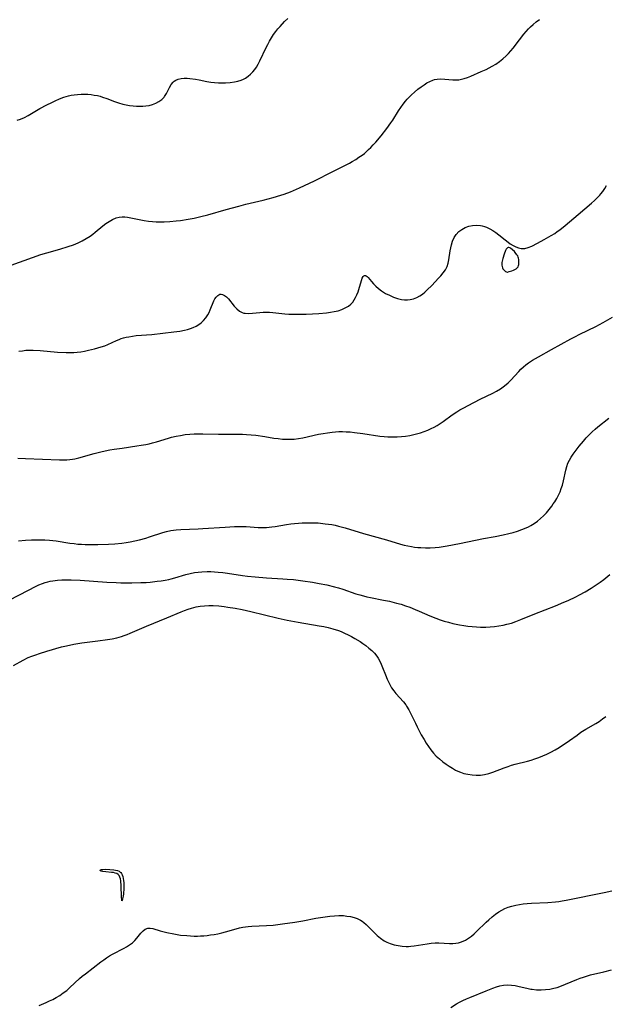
# Model space of a CAD drawing. Header units: inches. Extents: x 1073367 to 1082519, y 1569854 to 1574957.
# Tile 560 of 565: x 1080926 to 1081169, y 1573608 to 1574017. Entities that reach past the tile are written whole.
import ezdxf

# ---------------------------------------------------------------- set-up
doc = ezdxf.new("R2010")
doc.units = ezdxf.units.IN
doc.header["$MEASUREMENT"] = 0
doc.layers.add('CGG_CurvaNivelLidar_v1', color=7, linetype='Continuous', lineweight=30, true_color=0x008008)

msp = doc.modelspace()

# ---------------------------------------------------------------- linework, layer by layer
at = {"layer": 'CGG_CurvaNivelLidar_v1'}
for points in [[(1080922.5065, 1573915.055, 80.5), (1080931.4158, 1573918.2475, 80.5), (1080934.7994, 1573919.3917, 80.5), (1080937.3557, 1573920.1765, 80.5), (1080942.6642, 1573921.6728, 80.5), (1080946.1726, 1573922.7435, 80.5), (1080948.3517, 1573923.5017, 80.5), (1080950.2595, 1573924.2712, 80.5), (1080951.9948, 1573925.1015, 80.5), (1080953.6685, 1573926.0363, 80.5), (1080955.2718, 1573927.0742, 80.5), (1080956.3367, 1573927.8527, 80.5), (1080957.3717, 1573928.6653, 80.5), (1080960.6009, 1573931.2942, 80.5), (1080961.8562, 1573932.2273, 80.5), (1080963.1242, 1573933.0841, 80.5), (1080964.5648, 1573933.9323, 80.5), (1080966.0389, 1573934.592, 80.5), (1080967.272, 1573934.9366, 80.5), (1080968.5334, 1573935.091, 80.5), (1080969.6841, 1573935.0636, 80.5), (1080970.8536, 1573934.9169, 80.5), (1080972.1619, 1573934.6699, 80.5), (1080976.2842, 1573933.7612, 80.5), (1080977.7316, 1573933.5024, 80.5), (1080979.5289, 1573933.2645, 80.5), (1080981.1297, 1573933.1232, 80.5), (1080982.7449, 1573933.0377, 80.5), (1080984.3701, 1573933.0031, 80.5), (1080986.0014, 1573933.0174, 80.5), (1080988.4184, 1573933.1302, 80.5), (1080990.9309, 1573933.367, 80.5), (1080992.7854, 1573933.6046, 80.5), (1080995.9862, 1573934.1127, 80.5), (1080998.4091, 1573934.5705, 80.5), (1081001.1844, 1573935.187, 80.5), (1081004.1974, 1573935.9479, 80.5), (1081011.7874, 1573938.0931, 80.5), (1081016.9703, 1573939.5078, 80.5), (1081019.9555, 1573940.2692, 80.5), (1081027.1267, 1573942.0275, 80.5), (1081031.2371, 1573943.1009, 80.5), (1081034.4505, 1573944.0516, 80.5), (1081035.8597, 1573944.5154, 80.5), (1081038.3882, 1573945.4537, 80.5), (1081039.6465, 1573945.9741, 80.5), (1081042.1393, 1573947.076, 80.5), (1081048.4422, 1573949.9936, 80.5), (1081056.0377, 1573953.8428, 80.5), (1081060.1755, 1573955.9044, 80.5), (1081062.9341, 1573957.3599, 80.5), (1081064.096, 1573958.0158, 80.5), (1081065.5046, 1573958.8639, 80.5), (1081066.8795, 1573959.7585, 80.5), (1081068.2143, 1573960.7054, 80.5), (1081069.1089, 1573961.3947, 80.5), (1081069.9773, 1573962.1155, 80.5), (1081070.8964, 1573962.9438, 80.5), (1081071.7846, 1573963.8073, 80.5), (1081072.8298, 1573964.8974, 80.5), (1081073.8432, 1573966.0218, 80.5), (1081076.0645, 1573968.671, 80.5), (1081078.4505, 1573971.725, 80.5), (1081080.1258, 1573974.0269, 80.5), (1081080.8705, 1573975.1568, 80.5), (1081083.2789, 1573979.0568, 80.5), (1081084.2098, 1573980.4615, 80.5), (1081085.1956, 1573981.8242, 80.5), (1081086.2437, 1573983.1327, 80.5), (1081086.8911, 1573983.8697, 80.5), (1081087.5617, 1573984.5826, 80.5), (1081088.6714, 1573985.6708, 80.5), (1081089.9943, 1573986.8664, 80.5), (1081091.3508, 1573988.0008, 80.5), (1081092.7323, 1573989.0654, 80.5), (1081093.8867, 1573989.879, 80.5), (1081095.0581, 1573990.615, 80.5), (1081096.2518, 1573991.2493, 80.5), (1081097.4747, 1573991.7522, 80.5), (1081098.2819, 1573991.9912, 80.5), (1081099.373, 1573992.1921, 80.5), (1081100.8924, 1573992.2701, 80.5), (1081102.5089, 1573992.1863, 80.5), (1081105.7773, 1573991.902, 80.5), (1081107.0298, 1573991.8792, 80.5), (1081108.2778, 1573991.9621, 80.5), (1081109.4245, 1573992.1567, 80.5), (1081110.5611, 1573992.4532, 80.5), (1081111.9315, 1573992.9219, 80.5), (1081113.3017, 1573993.4681, 80.5), (1081117.6159, 1573995.3132, 80.5), (1081119.7241, 1573996.2731, 80.5), (1081120.9371, 1573996.8852, 80.5), (1081122.133, 1573997.5377, 80.5), (1081123.6791, 1573998.4713, 80.5), (1081125.1671, 1573999.5013, 80.5), (1081126.5902, 1574000.6241, 80.5), (1081127.9422, 1574001.8355, 80.5), (1081128.9906, 1574002.8927, 80.5), (1081129.906, 1574003.9074, 80.5), (1081130.8758, 1574005.0801, 80.5), (1081133.5147, 1574008.5355, 80.5), (1081135.361, 1574010.8396, 80.5), (1081136.3204, 1574011.9534, 80.5), (1081137.3066, 1574013.0339, 80.5), (1081138.1021, 1574013.8506, 80.5), (1081139.1953, 1574014.8703, 80.5), (1081140.4983, 1574015.9466, 80.5), (1081141.8522, 1574016.9566, 80.5)], [(1080925.0204, 1573975.1214, 81), (1080926.4213, 1573975.6481, 81), (1080927.9938, 1573976.3396, 81), (1080929.6164, 1573977.1843, 81), (1080934.4319, 1573979.9743, 81), (1080937.3407, 1573981.5532, 81), (1080939.3614, 1573982.5709, 81), (1080940.826, 1573983.2541, 81), (1080942.6084, 1573984.0094, 81), (1080944.4144, 1573984.6737, 81), (1080946.2466, 1573985.2213, 81), (1080947.437, 1573985.4969, 81), (1080948.6377, 1573985.7092, 81), (1080950.0965, 1573985.8796, 81), (1080951.5629, 1573985.9626, 81), (1080952.9289, 1573985.9666, 81), (1080954.2941, 1573985.9058, 81), (1080955.6551, 1573985.7836, 81), (1080956.9783, 1573985.6048, 81), (1080958.2904, 1573985.3605, 81), (1080959.3811, 1573985.0991, 81), (1080960.4595, 1573984.7876, 81), (1080962.1687, 1573984.1968, 81), (1080965.45, 1573982.9433, 81), (1080967.0511, 1573982.3835, 81), (1080968.8505, 1573981.8607, 81), (1080970.2321, 1573981.5469, 81), (1080971.6214, 1573981.3087, 81), (1080973.0787, 1573981.1406, 81), (1080974.5306, 1573981.0454, 81), (1080975.9691, 1573981.0126, 81), (1080977.1884, 1573981.033, 81), (1080978.3863, 1573981.1149, 81), (1080979.7852, 1573981.3213, 81), (1080981.1289, 1573981.6612, 81), (1080982.5338, 1573982.2071, 81), (1080983.83, 1573982.9157, 81), (1080984.994, 1573983.7725, 81), (1080985.994, 1573984.7721, 81), (1080986.2121, 1573985.042, 81), (1080986.9994, 1573986.2339, 81), (1080988.2836, 1573988.744, 81), (1080988.9412, 1573989.921, 81), (1080989.7166, 1573990.9465, 81), (1080990.2231, 1573991.4155, 81), (1080990.8528, 1573991.8322, 81), (1080991.8777, 1573992.2569, 81), (1080993.0189, 1573992.5095, 81), (1080994.2492, 1573992.6198, 81), (1080995.5456, 1573992.6107, 81), (1080996.6116, 1573992.5318, 81), (1080999.0397, 1573992.2121, 81), (1081000.5856, 1573991.9224, 81), (1081003.7413, 1573991.2683, 81), (1081005.3485, 1573990.9898, 81), (1081006.9599, 1573990.7949, 81), (1081008.5813, 1573990.6823, 81), (1081010.0189, 1573990.6474, 81), (1081011.4507, 1573990.6691, 81), (1081013.3559, 1573990.7889, 81), (1081015.2184, 1573991.0398, 81), (1081016.617, 1573991.3511, 81), (1081017.9618, 1573991.7847, 81), (1081018.8787, 1573992.179, 81), (1081019.7551, 1573992.6474, 81), (1081020.8781, 1573993.4058, 81), (1081021.9157, 1573994.2884, 81), (1081022.7869, 1573995.1905, 81), (1081023.5874, 1573996.1726, 81), (1081024.3176, 1573997.225, 81), (1081025.0607, 1573998.4862, 81), (1081025.7432, 1573999.805, 81), (1081028.3843, 1574005.3821, 81), (1081028.9784, 1574006.5638, 81), (1081029.7432, 1574007.9813, 81), (1081030.5591, 1574009.3678, 81), (1081031.4326, 1574010.7156, 81), (1081032.301, 1574011.9251, 81), (1081033.2249, 1574013.0908, 81), (1081034.1165, 1574014.1176, 81), (1081036.0002, 1574016.0836, 81), (1081037.3162, 1574017.3528, 81)], [(1080925.7291, 1573879.2613, 80), (1080927.1672, 1573879.5042, 80), (1080928.6113, 1573879.6703, 80), (1080930.1016, 1573879.7453, 80), (1080931.598, 1573879.7355, 80), (1080934.6041, 1573879.5454, 80), (1080941.7404, 1573878.9429, 80), (1080945.287, 1573878.7493, 80), (1080946.8727, 1573878.727, 80), (1080948.45, 1573878.7739, 80), (1080949.9512, 1573878.9012, 80), (1080951.4409, 1573879.1013, 80), (1080952.917, 1573879.3624, 80), (1080954.5965, 1573879.7234, 80), (1080957.0772, 1573880.3298, 80), (1080959.8372, 1573881.0612, 80), (1080961.3395, 1573881.5411, 80), (1080962.6459, 1573882.0637, 80), (1080966.2419, 1573883.7262, 80), (1080967.286, 1573884.1695, 80), (1080968.1666, 1573884.5026, 80), (1080969.0635, 1573884.7939, 80), (1080970.1979, 1573885.0876, 80), (1080971.3572, 1573885.3216, 80), (1080972.8722, 1573885.5603, 80), (1080974.4135, 1573885.7471, 80), (1080980.9151, 1573886.2969, 80), (1080989.9693, 1573887.2936, 80), (1080992.561, 1573887.654, 80), (1080994.4638, 1573888.0072, 80), (1080995.7031, 1573888.3049, 80), (1080996.908, 1573888.6665, 80), (1080998.0692, 1573889.1056, 80), (1080999.2377, 1573889.6678, 80), (1081000.3362, 1573890.3317, 80), (1081001.3532, 1573891.0981, 80), (1081002.3949, 1573892.0915, 80), (1081003.3168, 1573893.1939, 80), (1081004.1175, 1573894.3816, 80), (1081004.6812, 1573895.4011, 80), (1081005.1725, 1573896.444, 80), (1081006.6902, 1573900.2059, 80), (1081007.1044, 1573901.0374, 80), (1081007.5615, 1573901.7574, 80), (1081008.249, 1573902.4807, 80), (1081009.1716, 1573902.912, 80), (1081009.6996, 1573902.9457, 80), (1081010.2408, 1573902.8513, 80), (1081011.0836, 1573902.4763, 80), (1081011.8983, 1573901.8654, 80), (1081012.647, 1573901.0842, 80), (1081015.0991, 1573897.955, 80), (1081016.1262, 1573896.8452, 80), (1081017.2718, 1573895.9211, 80), (1081018.4008, 1573895.346, 80), (1081019.0515, 1573895.1414, 80), (1081019.6486, 1573895.0201, 80), (1081021.1968, 1573894.9243, 80), (1081022.6564, 1573895.0195, 80), (1081025.7343, 1573895.3802, 80), (1081027.0987, 1573895.4799, 80), (1081028.4929, 1573895.5098, 80), (1081029.768, 1573895.4704, 80), (1081031.0576, 1573895.3813, 80), (1081036.0986, 1573894.8575, 80), (1081037.8045, 1573894.71, 80), (1081039.1112, 1573894.6384, 80), (1081041.0629, 1573894.6074, 80), (1081043.0225, 1573894.643, 80), (1081044.9862, 1573894.72, 80), (1081050.2379, 1573894.9995, 80), (1081053.4486, 1573895.2713, 80), (1081055.0173, 1573895.4695, 80), (1081056.548, 1573895.726, 80), (1081058.2353, 1573896.1174, 80), (1081059.7684, 1573896.6246, 80), (1081061.2006, 1573897.2528, 80), (1081062.4595, 1573897.9686, 80), (1081063.5623, 1573898.837, 80), (1081064.2914, 1573899.6497, 80), (1081064.922, 1573900.5621, 80), (1081065.4778, 1573901.5463, 80), (1081066.0475, 1573902.7404, 80), (1081066.5381, 1573903.9721, 80), (1081066.8513, 1573904.9067, 80), (1081067.91, 1573908.6085, 80), (1081068.2528, 1573909.5791, 80), (1081068.6358, 1573910.3125, 80), (1081068.8964, 1573910.6047, 80), (1081069.2002, 1573910.7677, 80), (1081069.5267, 1573910.7686, 80), (1081069.8451, 1573910.6357, 80), (1081070.2512, 1573910.3301, 80), (1081070.6805, 1573909.8955, 80), (1081072.0593, 1573908.2, 80), (1081072.888, 1573907.2316, 80), (1081073.8858, 1573906.2265, 80), (1081075.0081, 1573905.2563, 80), (1081076.2356, 1573904.3469, 80), (1081077.0682, 1573903.8095, 80), (1081077.9319, 1573903.3092, 80), (1081079.5227, 1573902.5014, 80), (1081081.1745, 1573901.7696, 80), (1081082.8577, 1573901.1615, 80), (1081084.5642, 1573900.7387, 80), (1081085.7651, 1573900.5889, 80), (1081086.9633, 1573900.5708, 80), (1081088.1473, 1573900.6934, 80), (1081089.5708, 1573901.0481, 80), (1081090.9433, 1573901.607, 80), (1081092.0876, 1573902.2405, 80), (1081093.1852, 1573902.9878, 80), (1081094.2366, 1573903.8286, 80), (1081095.2236, 1573904.7249, 80), (1081097.0876, 1573906.5952, 80), (1081099.897, 1573909.5394, 80), (1081100.882, 1573910.6176, 80), (1081101.8942, 1573911.8425, 80), (1081102.7776, 1573913.1185, 80), (1081103.4805, 1573914.4699, 80), (1081103.9313, 1573915.7866, 80), (1081104.235, 1573917.1645, 80), (1081104.7481, 1573920.9384, 80), (1081104.9575, 1573922.1946, 80), (1081105.2333, 1573923.4304, 80), (1081105.7355, 1573924.9976, 80), (1081106.4175, 1573926.4644, 80), (1081107.2792, 1573927.7706, 80), (1081108.3155, 1573928.9166, 80), (1081109.5122, 1573929.8711, 80), (1081110.9385, 1573930.6366, 80), (1081112.4517, 1573931.1511, 80), (1081114.0412, 1573931.4535, 80), (1081115.6704, 1573931.5479, 80), (1081117.3069, 1573931.4217, 80), (1081117.9903, 1573931.2958, 80), (1081118.9324, 1573931.0431, 80), (1081119.8618, 1573930.7108, 80), (1081121.1626, 1573930.1218, 80), (1081122.4282, 1573929.4181, 80), (1081123.6499, 1573928.6161, 80), (1081124.9771, 1573927.6092, 80), (1081127.525, 1573925.4976, 80), (1081128.7933, 1573924.5077, 80), (1081129.6986, 1573923.875, 80), (1081130.8254, 1573923.1654, 80), (1081131.9565, 1573922.5688, 80), (1081133.0964, 1573922.1306, 80), (1081134.2503, 1573921.9041, 80), (1081135.6824, 1573921.9666, 80), (1081137.1391, 1573922.3313, 80), (1081138.6175, 1573922.912, 80), (1081140.9626, 1573924.0653, 80), (1081143.7562, 1573925.5867, 80), (1081146.6542, 1573927.2474, 80), (1081148.1179, 1573928.1568, 80), (1081149.2177, 1573928.9087, 80), (1081150.2962, 1573929.7028, 80), (1081152.4484, 1573931.4229, 80), (1081157.8142, 1573936.0596, 80), (1081163.4379, 1573940.7606, 80), (1081164.6178, 1573941.8163, 80), (1081165.7493, 1573942.9086, 80), (1081166.8139, 1573944.0528, 80), (1081167.2934, 1573944.6231, 80), (1081168.0374, 1573945.5905, 80), (1081168.8683, 1573946.8035, 80), (1081169.6311, 1573948.0597, 80)], [(1080925.3251, 1573834.8512, 79.5), (1080928.4163, 1573834.7863, 79.5), (1080942.5385, 1573834.2195, 79.5), (1080944.0732, 1573834.2014, 79.5), (1080945.5971, 1573834.2368, 79.5), (1080946.8061, 1573834.3181, 79.5), (1080948.0051, 1573834.4583, 79.5), (1080948.995, 1573834.6271, 79.5), (1080950.5805, 1573834.9909, 79.5), (1080956.965, 1573836.863, 79.5), (1080958.6395, 1573837.2954, 79.5), (1080960.2314, 1573837.666, 79.5), (1080963.4473, 1573838.3129, 79.5), (1080965.2859, 1573838.6317, 79.5), (1080968.5177, 1573839.1251, 79.5), (1080974.6724, 1573839.9652, 79.5), (1080976.5262, 1573840.2575, 79.5), (1080978.3686, 1573840.599, 79.5), (1080979.7877, 1573840.9091, 79.5), (1080981.1965, 1573841.2597, 79.5), (1080982.8528, 1573841.7228, 79.5), (1080987.7928, 1573843.2021, 79.5), (1080989.1172, 1573843.5593, 79.5), (1080990.9754, 1573843.9971, 79.5), (1080992.8472, 1573844.3669, 79.5), (1080994.73, 1573844.6662, 79.5), (1080996.6216, 1573844.8863, 79.5), (1080998.5145, 1573845.0144, 79.5), (1081000.3149, 1573845.0496, 79.5), (1081002.1138, 1573845.0304, 79.5), (1081008.5075, 1573844.8481, 79.5), (1081015.0239, 1573844.8766, 79.5), (1081018.4898, 1573844.8432, 79.5), (1081020.2485, 1573844.761, 79.5), (1081022.1391, 1573844.6104, 79.5), (1081024.0242, 1573844.4066, 79.5), (1081027.7727, 1573843.8851, 79.5), (1081031.5971, 1573843.2701, 79.5), (1081033.3582, 1573843.0262, 79.5), (1081035.1191, 1573842.8398, 79.5), (1081036.8796, 1573842.7369, 79.5), (1081038.4641, 1573842.7387, 79.5), (1081040.0274, 1573842.8393, 79.5), (1081041.7741, 1573843.0615, 79.5), (1081043.5134, 1573843.3721, 79.5), (1081050.0747, 1573844.8137, 79.5), (1081051.9584, 1573845.1713, 79.5), (1081053.8505, 1573845.4819, 79.5), (1081055.7507, 1573845.726, 79.5), (1081057.1335, 1573845.849, 79.5), (1081058.5192, 1573845.9219, 79.5), (1081060.0466, 1573845.9409, 79.5), (1081061.5743, 1573845.8954, 79.5), (1081063.2689, 1573845.7726, 79.5), (1081064.963, 1573845.5953, 79.5), (1081068.5068, 1573845.1445, 79.5), (1081075.5137, 1573844.0992, 79.5), (1081077.2887, 1573843.8909, 79.5), (1081078.8911, 1573843.765, 79.5), (1081080.7922, 1573843.7109, 79.5), (1081082.6922, 1573843.7506, 79.5), (1081084.4659, 1573843.8666, 79.5), (1081086.2308, 1573844.0584, 79.5), (1081087.9822, 1573844.3318, 79.5), (1081089.1248, 1573844.5615, 79.5), (1081090.7512, 1573844.9608, 79.5), (1081092.3563, 1573845.4332, 79.5), (1081093.9374, 1573845.9736, 79.5), (1081095.4898, 1573846.5821, 79.5), (1081096.7766, 1573847.1546, 79.5), (1081098.032, 1573847.789, 79.5), (1081099.3158, 1573848.5313, 79.5), (1081100.5675, 1573849.3346, 79.5), (1081101.7966, 1573850.1806, 79.5), (1081105.5878, 1573852.8935, 79.5), (1081107.5283, 1573854.1666, 79.5), (1081108.798, 1573854.9268, 79.5), (1081110.4583, 1573855.8611, 79.5), (1081112.1408, 1573856.7614, 79.5), (1081117.1572, 1573859.344, 79.5), (1081122.3803, 1573861.9181, 79.5), (1081124.007, 1573862.7613, 79.5), (1081125.5759, 1573863.6678, 79.5), (1081127.3422, 1573864.894, 79.5), (1081128.7784, 1573866.1476, 79.5), (1081129.9559, 1573867.3355, 79.5), (1081133.1724, 1573870.8308, 79.5), (1081134.1349, 1573871.8104, 79.5), (1081135.1342, 1573872.752, 79.5), (1081136.1779, 1573873.641, 79.5), (1081137.2698, 1573874.4723, 79.5), (1081138.8461, 1573875.5212, 79.5), (1081141.3677, 1573876.9911, 79.5), (1081146.8509, 1573879.9584, 79.5), (1081154.7787, 1573884.3821, 79.5), (1081156.5412, 1573885.3187, 79.5), (1081158.5932, 1573886.3601, 79.5), (1081165.2128, 1573889.6075, 79.5), (1081168.3081, 1573891.2578, 79.5), (1081172.0875, 1573893.4739, 79.5)], [(1080925.4998, 1573800.5754, 79), (1080928.4947, 1573800.8315, 79), (1080930.8896, 1573800.977, 79), (1080932.7358, 1573801.0439, 79), (1080934.5788, 1573801.0641, 79), (1080936.4169, 1573801.0277, 79), (1080938.42, 1573800.9057, 79), (1080941.1442, 1573800.5848, 79), (1080946.8043, 1573799.6798, 79), (1080948.619, 1573799.4228, 79), (1080950.1258, 1573799.2675, 79), (1080951.6395, 1573799.1597, 79), (1080953.1586, 1573799.0896, 79), (1080955.462, 1573799.0391, 79), (1080958.5184, 1573799.0498, 79), (1080962.8578, 1573799.1833, 79), (1080965.5941, 1573799.358, 79), (1080968.4439, 1573799.6539, 79), (1080970.1915, 1573799.9136, 79), (1080971.9308, 1573800.2256, 79), (1080973.8563, 1573800.6223, 79), (1080975.7701, 1573801.0662, 79), (1080978.3805, 1573801.7526, 79), (1080979.9784, 1573802.2214, 79), (1080985.4576, 1573803.9935, 79), (1080986.9269, 1573804.4283, 79), (1080988.7594, 1573804.8604, 79), (1080989.873, 1573805.0448, 79), (1080990.9971, 1573805.1799, 79), (1080992.8968, 1573805.3261, 79), (1081000.1482, 1573805.57, 79), (1081002.1241, 1573805.6795, 79), (1081011.3438, 1573806.3058, 79), (1081015.2178, 1573806.4944, 79), (1081018.4592, 1573806.5261, 79), (1081020.0238, 1573806.478, 79), (1081024.9647, 1573806.1975, 79), (1081026.6486, 1573806.1478, 79), (1081028.4551, 1573806.1828, 79), (1081030.6456, 1573806.3791, 79), (1081032.0964, 1573806.5792, 79), (1081036.7994, 1573807.36, 79), (1081038.6067, 1573807.6255, 79), (1081040.161, 1573807.8058, 79), (1081041.7218, 1573807.943, 79), (1081043.2872, 1573808.0401, 79), (1081045.3606, 1573808.1099, 79), (1081046.9249, 1573808.1173, 79), (1081048.4887, 1573808.0807, 79), (1081049.9622, 1573808.0016, 79), (1081052.8996, 1573807.7204, 79), (1081055.5765, 1573807.3234, 79), (1081056.9664, 1573807.0603, 79), (1081058.3472, 1573806.7536, 79), (1081061.0896, 1573806.0099, 79), (1081068.7695, 1573803.6452, 79), (1081078.3564, 1573801.0088, 79), (1081084.1075, 1573799.2573, 79), (1081085.6063, 1573798.8542, 79), (1081087.1152, 1573798.5031, 79), (1081088.6351, 1573798.2161, 79), (1081089.9561, 1573798.0282, 79), (1081091.2844, 1573797.8909, 79), (1081092.6181, 1573797.7979, 79), (1081094.5175, 1573797.7347, 79), (1081096.4918, 1573797.7539, 79), (1081098.4667, 1573797.8612, 79), (1081100.1295, 1573798.0224, 79), (1081101.7899, 1573798.2375, 79), (1081103.5132, 1573798.506, 79), (1081108.541, 1573799.4524, 79), (1081118.6355, 1573801.5333, 79), (1081123.4092, 1573802.4125, 79), (1081126.7788, 1573803.0725, 79), (1081129.0329, 1573803.5816, 79), (1081130.9008, 1573804.071, 79), (1081132.7419, 1573804.6243, 79), (1081134.5475, 1573805.252, 79), (1081136.3053, 1573805.9714, 79), (1081137.2619, 1573806.423, 79), (1081138.195, 1573806.9153, 79), (1081139.6194, 1573807.7847, 79), (1081140.9777, 1573808.7538, 79), (1081142.2683, 1573809.8137, 79), (1081143.5306, 1573811.001, 79), (1081144.7214, 1573812.265, 79), (1081145.8429, 1573813.5936, 79), (1081146.906, 1573814.9914, 79), (1081147.5496, 1573815.9032, 79), (1081148.1646, 1573816.8325, 79), (1081148.9771, 1573818.1797, 79), (1081149.7144, 1573819.5637, 79), (1081150.3657, 1573820.9845, 79), (1081150.8703, 1573822.2995, 79), (1081151.2972, 1573823.6391, 79), (1081151.7564, 1573825.4409, 79), (1081152.6886, 1573829.8788, 79), (1081153.1018, 1573831.3823, 79), (1081153.6339, 1573832.8379, 79), (1081154.2458, 1573834.1125, 79), (1081154.9614, 1573835.3437, 79), (1081155.757, 1573836.542, 79), (1081156.5651, 1573837.6538, 79), (1081158.2827, 1573839.8429, 79), (1081160.0196, 1573841.9516, 79), (1081161.2398, 1573843.3567, 79), (1081162.4022, 1573844.6113, 79), (1081163.6101, 1573845.8211, 79), (1081164.87, 1573846.9744, 79), (1081166, 1573847.9158, 79), (1081170.6375, 1573851.4548, 79)], [(1080921.6877, 1573775.9676, 78.5), (1080929.7128, 1573780.1773, 78.5), (1080932.5456, 1573781.6104, 78.5), (1080934.0247, 1573782.2816, 78.5), (1080935.5235, 1573782.8833, 78.5), (1080936.5905, 1573783.2524, 78.5), (1080937.6712, 1573783.5686, 78.5), (1080938.7088, 1573783.8123, 78.5), (1080939.7918, 1573784.0071, 78.5), (1080941.6757, 1573784.2378, 78.5), (1080943.5849, 1573784.3665, 78.5), (1080945.5119, 1573784.4155, 78.5), (1080947.4511, 1573784.3992, 78.5), (1080951.1425, 1573784.2369, 78.5), (1080962.1449, 1573783.4824, 78.5), (1080966.0892, 1573783.2845, 78.5), (1080968.0605, 1573783.2188, 78.5), (1080972.6169, 1573783.1809, 78.5), (1080976.3047, 1573783.2642, 78.5), (1080978.484, 1573783.3736, 78.5), (1080980.2139, 1573783.4986, 78.5), (1080983.1657, 1573783.7969, 78.5), (1080984.7832, 1573784.0166, 78.5), (1080986.3892, 1573784.2849, 78.5), (1080987.9804, 1573784.6118, 78.5), (1080988.9264, 1573784.8407, 78.5), (1080990.4669, 1573785.2624, 78.5), (1080995.0626, 1573786.608, 78.5), (1080996.8487, 1573787.0447, 78.5), (1080998.6524, 1573787.3898, 78.5), (1081000.1619, 1573787.5932, 78.5), (1081001.6812, 1573787.7275, 78.5), (1081003.8923, 1573787.8164, 78.5), (1081005.4095, 1573787.8136, 78.5), (1081006.9284, 1573787.7621, 78.5), (1081008.447, 1573787.6604, 78.5), (1081010.3848, 1573787.457, 78.5), (1081012.319, 1573787.1882, 78.5), (1081018.5564, 1573786.1891, 78.5), (1081020.6057, 1573785.9259, 78.5), (1081023.738, 1573785.6027, 78.5), (1081028.5094, 1573785.2454, 78.5), (1081035.3292, 1573784.8639, 78.5), (1081037.0909, 1573784.7428, 78.5), (1081039.6632, 1573784.5131, 78.5), (1081043.6249, 1573784.0345, 78.5), (1081047.5701, 1573783.4366, 78.5), (1081050.2927, 1573782.9498, 78.5), (1081053.5209, 1573782.286, 78.5), (1081056.7187, 1573781.5134, 78.5), (1081058.3629, 1573781.0557, 78.5), (1081060.2249, 1573780.4794, 78.5), (1081065.6274, 1573778.6665, 78.5), (1081067.1664, 1573778.1754, 78.5), (1081068.7162, 1573777.7267, 78.5), (1081070.2064, 1573777.3522, 78.5), (1081071.7084, 1573777.0217, 78.5), (1081077.0751, 1573776.0037, 78.5), (1081079.5198, 1573775.5028, 78.5), (1081082.4606, 1573774.7832, 78.5), (1081084.326, 1573774.2523, 78.5), (1081086.1756, 1573773.668, 78.5), (1081088.0066, 1573773.0273, 78.5), (1081090.2417, 1573772.1538, 78.5), (1081091.8731, 1573771.4671, 78.5), (1081096.3269, 1573769.5001, 78.5), (1081098.7794, 1573768.4775, 78.5), (1081100.5245, 1573767.8503, 78.5), (1081102.2948, 1573767.2895, 78.5), (1081104.0616, 1573766.7875, 78.5), (1081105.8441, 1573766.3358, 78.5), (1081107.202, 1573766.0296, 78.5), (1081108.5673, 1573765.7557, 78.5), (1081110.4045, 1573765.4426, 78.5), (1081112.1336, 1573765.2043, 78.5), (1081113.8682, 1573765.0171, 78.5), (1081115.6058, 1573764.8814, 78.5), (1081117.3443, 1573764.8024, 78.5), (1081119.5916, 1573764.8011, 78.5), (1081121.374, 1573764.8869, 78.5), (1081123.1496, 1573765.0443, 78.5), (1081124.9146, 1573765.2738, 78.5), (1081126.6648, 1573765.5821, 78.5), (1081128.3026, 1573765.9577, 78.5), (1081130.1346, 1573766.4909, 78.5), (1081131.9442, 1573767.1136, 78.5), (1081134.0547, 1573767.9273, 78.5), (1081139.8433, 1573770.3403, 78.5), (1081148.4908, 1573773.6855, 78.5), (1081151.9508, 1573775.1199, 78.5), (1081153.6647, 1573775.873, 78.5), (1081156.8963, 1573777.3885, 78.5), (1081158.4098, 1573778.1568, 78.5), (1081160.7788, 1573779.4629, 78.5), (1081163.2126, 1573780.9515, 78.5), (1081164.4672, 1573781.776, 78.5), (1081166.9356, 1573783.4894, 78.5), (1081168.4717, 1573784.6124, 78.5), (1081170.9911, 1573786.5623, 78.5)], [(1080923.4421, 1573748.8354, 78), (1080927.4698, 1573751.0864, 78), (1080929.5805, 1573752.1241, 78), (1080931.1104, 1573752.7624, 78), (1080932.6712, 1573753.341, 78), (1080934.1952, 1573753.857, 78), (1080937.2841, 1573754.8126, 78), (1080943.3477, 1573756.5477, 78), (1080944.8164, 1573756.9239, 78), (1080946.6781, 1573757.3472, 78), (1080948.5531, 1573757.7131, 78), (1080951.8081, 1573758.2214, 78), (1080958.4677, 1573759.0507, 78), (1080962.4311, 1573759.6303, 78), (1080964.4848, 1573759.9961, 78), (1080966.3794, 1573760.4086, 78), (1080968.2461, 1573760.9146, 78), (1080969.4423, 1573761.3043, 78), (1080970.6246, 1573761.7378, 78), (1080971.9344, 1573762.2659, 78), (1080978.6381, 1573765.1885, 78), (1080987.1141, 1573768.5848, 78), (1080993.0862, 1573771.1168, 78), (1080994.511, 1573771.7025, 78), (1080995.9436, 1573772.2437, 78), (1080997.3914, 1573772.7161, 78), (1080998.3775, 1573772.9825, 78), (1080999.2311, 1573773.1732, 78), (1081000.9701, 1573773.457, 78), (1081002.731, 1573773.6288, 78), (1081004.5073, 1573773.7074, 78), (1081006.2937, 1573773.7043, 78), (1081008.7645, 1573773.574, 78), (1081010.8703, 1573773.3532, 78), (1081012.4306, 1573773.1354, 78), (1081015.5474, 1573772.606, 78), (1081018.4567, 1573772.0448, 78), (1081022.0263, 1573771.2669, 78), (1081033.3452, 1573768.5256, 78), (1081037.0202, 1573767.7026, 78), (1081038.5996, 1573767.3807, 78), (1081041.6563, 1573766.8185, 78), (1081050.3644, 1573765.3417, 78), (1081052.2533, 1573764.9769, 78), (1081054.1272, 1573764.5709, 78), (1081055.9793, 1573764.1057, 78), (1081058.3594, 1573763.3664, 78), (1081059.4398, 1573762.9573, 78), (1081060.8957, 1573762.3284, 78), (1081062.3239, 1573761.6368, 78), (1081063.7286, 1573760.8968, 78), (1081065.112, 1573760.1194, 78), (1081067.3618, 1573758.7573, 78), (1081068.4541, 1573758.0402, 78), (1081069.7736, 1573757.1049, 78), (1081071.0328, 1573756.1136, 78), (1081072.203, 1573755.0658, 78), (1081073.2815, 1573753.944, 78), (1081074.2485, 1573752.7385, 78), (1081074.8499, 1573751.8365, 78), (1081075.3897, 1573750.8933, 78), (1081076.0796, 1573749.4625, 78), (1081076.6924, 1573747.9832, 78), (1081077.8408, 1573744.9668, 78), (1081078.5471, 1573743.2339, 78), (1081079.0829, 1573742.0586, 78), (1081079.6719, 1573740.9148, 78), (1081080.4371, 1573739.6322, 78), (1081081.2798, 1573738.4052, 78), (1081082.1899, 1573737.2351, 78), (1081085.3044, 1573733.7296, 78), (1081086.2808, 1573732.519, 78), (1081086.671, 1573731.9759, 78), (1081087.606, 1573730.4703, 78), (1081088.3185, 1573729.1265, 78), (1081090.3067, 1573724.9119, 78), (1081091.0715, 1573723.3599, 78), (1081092.7615, 1573720.1183, 78), (1081093.8943, 1573718.0933, 78), (1081094.779, 1573716.6166, 78), (1081095.7148, 1573715.1785, 78), (1081096.7188, 1573713.7958, 78), (1081097.7604, 1573712.5387, 78), (1081098.9879, 1573711.2484, 78), (1081100.291, 1573710.0594, 78), (1081101.6607, 1573708.9466, 78), (1081103.0781, 1573707.8973, 78), (1081104.3591, 1573707.0206, 78), (1081105.6671, 1573706.2011, 78), (1081107.0057, 1573705.4563, 78), (1081107.8972, 1573705.0214, 78), (1081109.081, 1573704.5295, 78), (1081110.4097, 1573704.0958, 78), (1081112.1156, 1573703.6974, 78), (1081113.8467, 1573703.4493, 78), (1081115.5876, 1573703.3479, 78), (1081117.3242, 1573703.4022, 78), (1081118.1885, 1573703.4949, 78), (1081119.0358, 1573703.6356, 78), (1081120.7594, 1573704.0609, 78), (1081122.385, 1573704.5955, 78), (1081127.1859, 1573706.4354, 78), (1081128.7634, 1573706.9886, 78), (1081130.243, 1573707.448, 78), (1081131.7383, 1573707.864, 78), (1081136.8424, 1573709.147, 78), (1081138.3601, 1573709.5741, 78), (1081139.9441, 1573710.0828, 78), (1081141.5093, 1573710.651, 78), (1081143.2206, 1573711.3452, 78), (1081144.9071, 1573712.1004, 78), (1081146.5668, 1573712.9133, 78), (1081148.2654, 1573713.8242, 78), (1081149.9585, 1573714.8214, 78), (1081151.4131, 1573715.7434, 78), (1081152.8426, 1573716.702, 78), (1081154.2474, 1573717.6921, 78), (1081157.3995, 1573720.0118, 78), (1081158.9932, 1573721.1327, 78), (1081161.1133, 1573722.4737, 78), (1081165.1453, 1573724.8116, 78), (1081166.5308, 1573725.665, 78), (1081167.9985, 1573726.6623, 78), (1081169.3831, 1573727.7201, 78)], [(1080934.0953, 1573607.8164, 77.5), (1080936.9755, 1573608.9921, 77.5), (1080938.3919, 1573609.6287, 77.5), (1080939.7755, 1573610.3036, 77.5), (1080941.1283, 1573611.0312, 77.5), (1080942.6541, 1573611.9558, 77.5), (1080944.1253, 1573612.9617, 77.5), (1080945.5372, 1573614.0471, 77.5), (1080946.8321, 1573615.1593, 77.5), (1080950.9187, 1573618.9334, 77.5), (1080952.0343, 1573619.8958, 77.5), (1080953.2853, 1573620.9091, 77.5), (1080959.7219, 1573625.8158, 77.5), (1080960.9153, 1573626.6928, 77.5), (1080962.1244, 1573627.5309, 77.5), (1080963.357, 1573628.3132, 77.5), (1080964.5887, 1573629.0154, 77.5), (1080969.3376, 1573631.504, 77.5), (1080970.3255, 1573632.0628, 77.5), (1080971.6173, 1573632.8951, 77.5), (1080972.8025, 1573633.8011, 77.5), (1080973.8536, 1573634.7814, 77.5), (1080974.6958, 1573635.7478, 77.5), (1080976.3368, 1573637.7665, 77.5), (1080977.2296, 1573638.6824, 77.5), (1080978.1685, 1573639.3948, 77.5), (1080979.176, 1573639.8124, 77.5), (1080980.2142, 1573639.8747, 77.5), (1080981.3346, 1573639.6876, 77.5), (1080984.3401, 1573638.8099, 77.5), (1080987.1171, 1573638.0817, 77.5), (1080990.0022, 1573637.4419, 77.5), (1080991.443, 1573637.1837, 77.5), (1080992.7338, 1573637.0004, 77.5), (1080995.3539, 1573636.7389, 77.5), (1080996.8772, 1573636.6385, 77.5), (1080998.4068, 1573636.5848, 77.5), (1080999.7788, 1573636.5871, 77.5), (1081001.1519, 1573636.6342, 77.5), (1081002.5271, 1573636.722, 77.5), (1081003.8995, 1573636.8494, 77.5), (1081005.267, 1573637.0174, 77.5), (1081006.7716, 1573637.2532, 77.5), (1081008.2648, 1573637.5442, 77.5), (1081009.8883, 1573637.9272, 77.5), (1081011.498, 1573638.3581, 77.5), (1081015.8499, 1573639.5956, 77.5), (1081017.2649, 1573639.9467, 77.5), (1081018.6895, 1573640.2347, 77.5), (1081019.7537, 1573640.396, 77.5), (1081020.8248, 1573640.5172, 77.5), (1081022.4271, 1573640.6402, 77.5), (1081028.4958, 1573640.9141, 77.5), (1081031.3151, 1573641.1476, 77.5), (1081035.1034, 1573641.6233, 77.5), (1081040.2671, 1573642.3508, 77.5), (1081043.6074, 1573642.9302, 77.5), (1081048.9581, 1573643.9506, 77.5), (1081052.8664, 1573644.5958, 77.5), (1081054.8093, 1573644.8495, 77.5), (1081056.737, 1573645.0315, 77.5), (1081058.5344, 1573645.1066, 77.5), (1081060.3909, 1573645.0415, 77.5), (1081061.9028, 1573644.8878, 77.5), (1081063.3831, 1573644.6411, 77.5), (1081064.8191, 1573644.2879, 77.5), (1081066.1954, 1573643.8077, 77.5), (1081067.4921, 1573643.1771, 77.5), (1081068.2037, 1573642.7333, 77.5), (1081068.8523, 1573642.2581, 77.5), (1081069.8727, 1573641.3826, 77.5), (1081070.8466, 1573640.4283, 77.5), (1081073.1648, 1573637.9957, 77.5), (1081074.452, 1573636.7744, 77.5), (1081075.8178, 1573635.6488, 77.5), (1081077.2694, 1573634.6582, 77.5), (1081078.3754, 1573634.0539, 77.5), (1081079.0948, 1573633.7296, 77.5), (1081079.875, 1573633.4305, 77.5), (1081081.4602, 1573632.9508, 77.5), (1081083.0944, 1573632.6021, 77.5), (1081084.7624, 1573632.3783, 77.5), (1081086.4513, 1573632.2827, 77.5), (1081087.4133, 1573632.2886, 77.5), (1081088.3763, 1573632.3366, 77.5), (1081089.8076, 1573632.4786, 77.5), (1081091.638, 1573632.7508, 77.5), (1081095.187, 1573633.3704, 77.5), (1081096.9112, 1573633.6049, 77.5), (1081098.5013, 1573633.7176, 77.5), (1081100.0267, 1573633.72, 77.5), (1081104.5179, 1573633.4921, 77.5), (1081105.7853, 1573633.5014, 77.5), (1081107.0362, 1573633.5989, 77.5), (1081108.1646, 1573633.7916, 77.5), (1081109.0738, 1573634.0338, 77.5), (1081110.1338, 1573634.4229, 77.5), (1081111.1578, 1573634.9159, 77.5), (1081112.3697, 1573635.6594, 77.5), (1081113.5312, 1573636.5229, 77.5), (1081114.6537, 1573637.4773, 77.5), (1081115.7014, 1573638.4522, 77.5), (1081119.6193, 1573642.2786, 77.5), (1081120.8286, 1573643.3738, 77.5), (1081122.1684, 1573644.5295, 77.5), (1081123.5455, 1573645.6232, 77.5), (1081124.9798, 1573646.6194, 77.5), (1081126.2121, 1573647.3398, 77.5), (1081127.4914, 1573647.9701, 77.5), (1081128.8125, 1573648.51, 77.5), (1081130.3757, 1573649.0171, 77.5), (1081131.9791, 1573649.411, 77.5), (1081133.4733, 1573649.6812, 77.5), (1081134.9878, 1573649.8891, 77.5), (1081136.7255, 1573650.0758, 77.5), (1081138.477, 1573650.2159, 77.5), (1081145.3342, 1573650.5521, 77.5), (1081148.4336, 1573650.7807, 77.5), (1081149.8506, 1573650.9489, 77.5), (1081151.2632, 1573651.1598, 77.5), (1081152.9427, 1573651.458, 77.5), (1081168.6264, 1573654.6961, 77.5), (1081171.86, 1573655.4008, 77.5)], [(1081105.0239, 1573606.9888, 77), (1081107.4241, 1573608.4219, 77), (1081108.6494, 1573609.0936, 77), (1081110.0448, 1573609.808, 77), (1081111.4594, 1573610.4809, 77), (1081112.8976, 1573611.1172, 77), (1081119.6624, 1573613.8682, 77), (1081122.4908, 1573614.9682, 77), (1081123.8982, 1573615.4505, 77), (1081125.3061, 1573615.8543, 77), (1081126.9081, 1573616.181, 77), (1081128.5155, 1573616.3254, 77), (1081130.1467, 1573616.2546, 77), (1081131.7825, 1573616.0127, 77), (1081133.3612, 1573615.6753, 77), (1081136.5454, 1573614.9105, 77), (1081138.1605, 1573614.5884, 77), (1081138.8192, 1573614.4868, 77), (1081140.6236, 1573614.3066, 77), (1081142.4404, 1573614.2588, 77), (1081144.2475, 1573614.3389, 77), (1081146.0441, 1573614.5479, 77), (1081147.8181, 1573614.8963, 77), (1081149.0854, 1573615.2472, 77), (1081150.8876, 1573615.8789, 77), (1081152.6728, 1573616.6058, 77), (1081157.3034, 1573618.5725, 77), (1081158.7488, 1573619.1275, 77), (1081160.0495, 1573619.5803, 77), (1081161.3656, 1573619.9899, 77), (1081162.97, 1573620.4259, 77), (1081168.533, 1573621.7545, 77), (1081171.6376, 1573622.5614, 77)]]:
    msp.add_polyline3d(points, dxfattribs=at)
for points in [[(1081128.5, 1573912.1227, 80), (1081129.2679, 1573912.3211, 80), (1081130.3526, 1573912.6623, 80), (1081130.9548, 1573912.8992, 80), (1081131.547, 1573913.183, 80), (1081132.0911, 1573913.5168, 80), (1081132.5476, 1573913.9037, 80), (1081132.8925, 1573914.3555, 80), (1081133.1061, 1573914.8333, 80), (1081133.2163, 1573915.3172, 80), (1081133.2821, 1573915.8204, 80), (1081133.301, 1573916.8532, 80), (1081133.2516, 1573917.3684, 80), (1081133.1549, 1573917.874, 80), (1081133.0002, 1573918.3628, 80), (1081132.7651, 1573918.8547, 80), (1081132.4714, 1573919.3249, 80), (1081131.7732, 1573920.2124, 80), (1081131.3916, 1573920.6308, 80), (1081130.6035, 1573921.4014, 80), (1081129.8219, 1573922.0285, 80), (1081129.4481, 1573922.2518, 80), (1081129.0949, 1573922.384, 80), (1081128.7709, 1573922.392, 80), (1081128.4737, 1573922.2409, 80), (1081128.2085, 1573921.9574, 80), (1081127.9669, 1573921.5774, 80), (1081127.7425, 1573921.1283, 80), (1081127.1334, 1573919.5434, 80), (1081126.5899, 1573917.8093, 80), (1081126.2819, 1573916.6363, 80), (1081126.1673, 1573916.0411, 80), (1081126.1308, 1573915.5135, 80), (1081126.1567, 1573914.9682, 80), (1081126.251, 1573914.4272, 80), (1081126.4186, 1573913.9121, 80), (1081126.6625, 1573913.4434, 80), (1081126.9923, 1573913.0195, 80), (1081127.3643, 1573912.672, 80), (1081127.7392, 1573912.4054, 80), (1081128.0781, 1573912.2237, 80), (1081128.3693, 1573912.1207, 80)], [(1080968.5, 1573651.2484, 77.5), (1080968.4619, 1573651.3106, 77.5), (1080968.4206, 1573651.5412, 77.5), (1080968.2917, 1573652.9191, 77.5), (1080968.1074, 1573657.3644, 77.5), (1080967.9526, 1573659.5259, 77.5), (1080967.8163, 1573660.3837, 77.5), (1080967.6171, 1573661.0806, 77.5), (1080967.3259, 1573661.6851, 77.5), (1080966.9134, 1573662.1689, 77.5), (1080966.3591, 1573662.5098, 77.5), (1080965.6936, 1573662.7383, 77.5), (1080964.9534, 1573662.8894, 77.5), (1080964.1684, 1573662.9893, 77.5), (1080961.7895, 1573663.1691, 77.5), (1080960.436, 1573663.3289, 77.5), (1080959.9263, 1573663.4592, 77.5), (1080959.5562, 1573663.6649, 77.5), (1080959.4913, 1573663.757, 77.5), (1080959.4918, 1573663.8871, 77.5), (1080959.6425, 1573664.0271, 77.5), (1080959.9785, 1573664.1354, 77.5), (1080960.4995, 1573664.2115, 77.5), (1080961.8609, 1573664.2723, 77.5), (1080963.4465, 1573664.2332, 77.5), (1080965.0826, 1573664.0806, 77.5), (1080965.8728, 1573663.9426, 77.5), (1080966.6175, 1573663.7443, 77.5), (1080967.2914, 1573663.4635, 77.5), (1080967.7986, 1573663.1282, 77.5), (1080968.0383, 1573662.9002, 77.5), (1080968.275, 1573662.5996, 77.5), (1080968.6067, 1573661.9841, 77.5), (1080968.8498, 1573661.2856, 77.5), (1080969.0256, 1573660.5249, 77.5), (1080969.146, 1573659.6628, 77.5), (1080969.2134, 1573658.6466, 77.5), (1080969.2344, 1573657.5295, 77.5), (1080969.2148, 1573656.3659, 77.5), (1080969.0741, 1573654.1108, 77.5), (1080968.9629, 1573653.1231, 77.5), (1080968.7735, 1573651.9876, 77.5), (1080968.5773, 1573651.3317, 77.5)]]:
    msp.add_polyline3d(points, close=True, dxfattribs=at)

doc.saveas('drawing.dxf')
